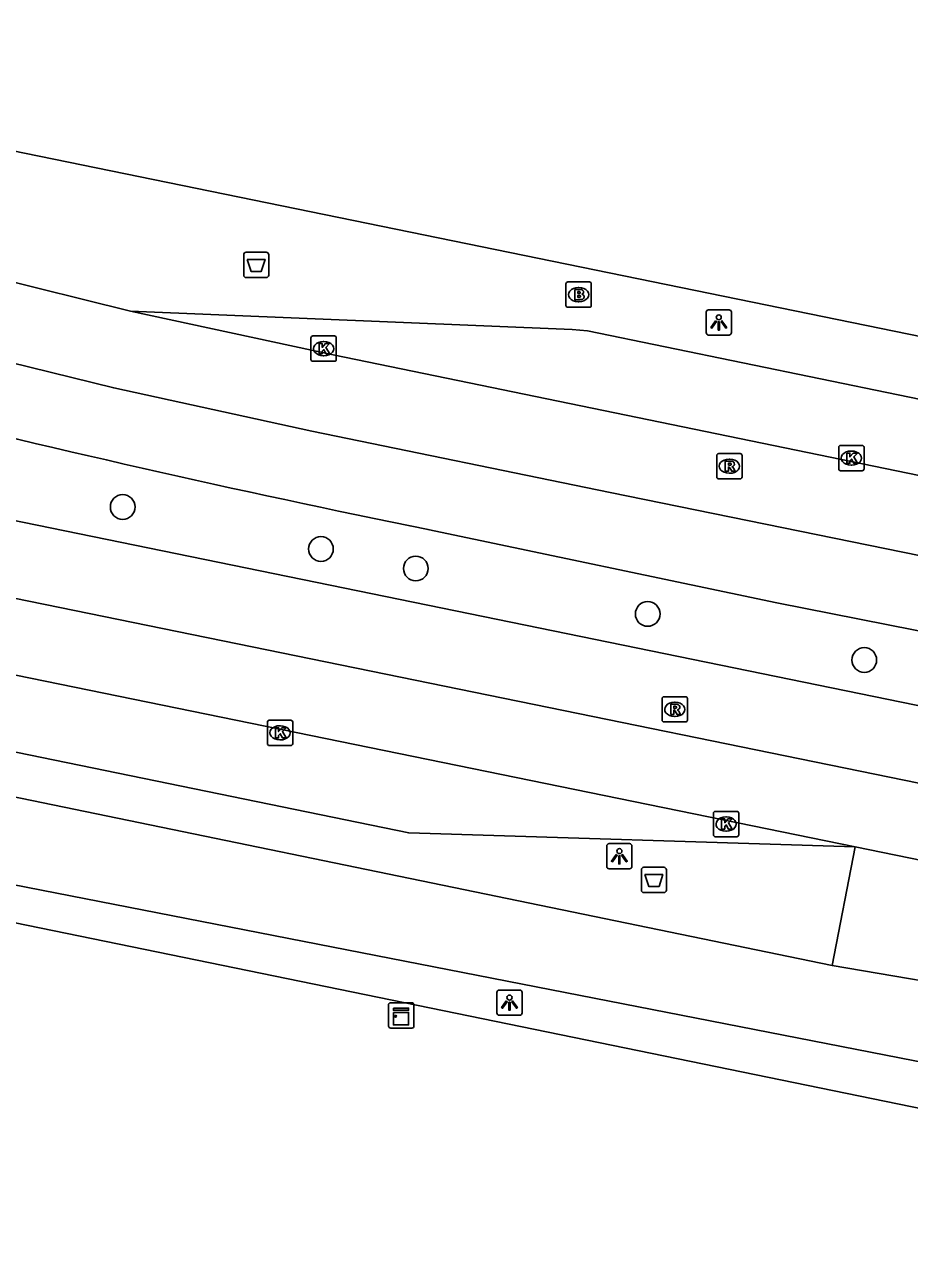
# Model space of a CAD drawing. Extents: x 157692 to 159670, y 381454 to 383289.
# Drawn here: x 158245.57 to 158280.57, y 382137.61 to 382186.06 of the extents above; entities that cross this region are included whole.
import ezdxf

# ---------------------------------------------------------------- set-up
doc = ezdxf.new("R2010")
doc.units = 0
for name, color, linetype in [('IMGEO_Afvalbak', 7, 'Continuous'), ('IMGEO_Boom', 7, 'Continuous'), ('IMGEO_Brandkraan', 7, 'Continuous'), ('IMGEO_Fietspad_gesloten', 7, 'Continuous'), ('IMGEO_Kast', 7, 'Continuous'), ('IMGEO_Kolk', 7, 'Continuous'), ('IMGEO_Lichtpunt', 7, 'Continuous'), ('IMGEO_Rijbaan_lokaal_gesloten', 7, 'Continuous'), ('IMGEO_Rijbaan_regionaal_gesloten', 7, 'Continuous'), ('IMGEO_Rioolput', 7, 'Continuous'), ('IMGEO_Voetpad_open', 7, 'Continuous')]:
    doc.layers.add(name, color=color, linetype=linetype)

msp = doc.modelspace()

# ---------------------------------------------------------------- linework, layer by layer
at = {"layer": 'IMGEO_Afvalbak'}
for p, q in [((158254.335, 382177.062), (158255.125, 382177.062)), ((158255.125, 382177.062), (158254.335, 382177.062)), ((158254.235, 382176.162), (158254.235, 382176.962)), ((158254.235, 382176.962), (158254.235, 382176.162)), ((158255.225, 382176.962), (158255.225, 382176.162)), ((158255.225, 382176.162), (158255.225, 382176.962)), ((158255.125, 382176.062), (158254.335, 382176.062)), ((158254.335, 382176.062), (158255.125, 382176.062)), ((158270.062, 382152.755), (158270.852, 382152.755)), ((158270.852, 382152.755), (158270.062, 382152.755)), ((158269.962, 382151.855), (158269.962, 382152.655)), ((158269.962, 382152.655), (158269.962, 382151.855)), ((158270.952, 382152.655), (158270.952, 382151.855)), ((158270.952, 382151.855), (158270.952, 382152.655)), ((158270.852, 382151.755), (158270.062, 382151.755)), ((158270.062, 382151.755), (158270.852, 382151.755))]:
    msp.add_line(p, q, dxfattribs=at)
for points in [[(158254.378, 382176.776), (158255.082, 382176.776), (158254.933, 382176.306), (158254.527, 382176.306), (158254.378, 382176.776)], [(158270.105, 382152.469), (158270.809, 382152.469), (158270.66, 382151.999), (158270.254, 382151.999), (158270.105, 382152.469)]]:
    msp.add_lwpolyline(points, dxfattribs=at)
for centre, start, end in [((158254.335, 382176.962), 90, 180), ((158254.335, 382176.962), 90, 180), ((158255.125, 382176.962), 0, 90), ((158255.125, 382176.962), 360, 90), ((158254.335, 382176.162), 180, 270), ((158254.335, 382176.162), 180, 270), ((158255.125, 382176.162), 270, 0), ((158255.125, 382176.162), 270, 0), ((158270.062, 382152.655), 90, 180), ((158270.062, 382152.655), 90, 180), ((158270.852, 382152.655), 0, 90), ((158270.852, 382152.655), 360, 90), ((158270.062, 382151.855), 180, 270), ((158270.062, 382151.855), 180, 270), ((158270.852, 382151.855), 270, 0), ((158270.852, 382151.855), 270, 0)]:
    msp.add_arc(centre, 0.1, start, end, dxfattribs=at)
at = {"layer": 'IMGEO_Boom'}
for centre in [(158249.451, 382166.995), (158257.29, 382165.334), (158261.042, 382164.563), (158270.214, 382162.768), (158278.777, 382160.946)]:
    msp.add_circle(centre, 0.489, dxfattribs=at)
at = {"layer": 'IMGEO_Brandkraan'}
for p, q in [((158266.979, 382174.962), (158266.979, 382175.814)), ((158267.054, 382175.888), (158267.906, 382175.888)), ((158267.467, 382175.668), (158267.492, 382175.668)), ((158267.98, 382175.814), (158267.98, 382174.962)), ((158267.49, 382175.108), (158267.465, 382175.108)), ((158267.906, 382174.888), (158267.054, 382174.888))]:
    msp.add_line(p, q, dxfattribs=at)
for points in [[(158266.979, 382174.962), (158266.979, 382175.814)], [(158267.054, 382175.888), (158267.906, 382175.888)], [(158267.327, 382175.588), (158267.327, 382175.188), (158267.54, 382175.188)], [(158267.558, 382175.588), (158267.327, 382175.588)], [(158267.98, 382175.814), (158267.98, 382174.962)], [(158267.506, 382175.507), (158267.452, 382175.507), (158267.452, 382175.431)], [(158267.452, 382175.431), (158267.505, 382175.431)], [(158267.514, 382175.355), (158267.452, 382175.355), (158267.452, 382175.274)], [(158267.452, 382175.274), (158267.514, 382175.274)], [(158267.906, 382174.888), (158267.054, 382174.888)]]:
    msp.add_lwpolyline(points, dxfattribs=at)
for centre, radius, start, end in [((158267.056, 382175.812), 0.0765, 91.552, 178.448), ((158267.056, 382175.812), 0.0765, 91.552, 178.448), ((158267.562, 382175.443), 0.145, 59.4692, 91.5367), ((158267.587, 382175.49), 0.0922, 285.5137, 58.1501), ((158267.904, 382175.812), 0.0765, 1.552, 88.448), ((158267.904, 382175.812), 0.0765, 1.552, 88.448), ((158267.507, 382175.469), 0.0379, 267.8285, 90.9355), ((158267.515, 382175.314), 0.0404, 269.8759, 90.5077), ((158267.546, 382175.439), 0.251, 268.6676, 293.5347), ((158267.592, 382175.298), 0.105, 301.3115, 78.989), ((158267.056, 382174.964), 0.0765, 181.552, 268.448), ((158267.056, 382174.964), 0.0765, 181.552, 268.448), ((158267.904, 382174.964), 0.0765, 271.552, 358.448), ((158267.904, 382174.964), 0.0765, 271.552, 358.448)]:
    msp.add_arc(centre, radius, start, end, dxfattribs=at)
for centre, major_axis, ratio, start_param, end_param in [((158267.466, 382175.388), (-0.387, 0.002), 0.722429, 4.712389, 7.853982), ((158267.491, 382175.388), (-0.39, 0.002), 0.717154, 1.570796, 4.712389)]:
    msp.add_ellipse(centre, major_axis=major_axis, ratio=ratio, start_param=start_param, end_param=end_param, dxfattribs=at)
at = {"layer": 'IMGEO_Fietspad_gesloten'}
for points in [[(158315.925, 382138.175), (158311.012, 382139.189), (158300.227, 382141.376), (158296.287, 382142.071), (158232.397, 382154.551), (158222.611, 382157.3), (158201.188, 382161.648)], [(158277.512, 382148.874), (158234.272, 382157.776)], [(158277.512, 382148.874), (158297.48, 382145.479), (158311.936, 382142.594), (158316.605, 382141.634), (158316.6, 382141.413)]]:
    msp.add_lwpolyline(points, dxfattribs=at)
at = {"layer": 'IMGEO_Kast'}
for p, q in [((158259.964, 382146.476), (158259.964, 382147.317)), ((158259.964, 382147.317), (158259.964, 382146.476)), ((158260.039, 382147.401), (158260.88, 382147.401)), ((158260.88, 382147.401), (158260.039, 382147.401)), ((158260.964, 382147.326), (158260.964, 382146.485)), ((158260.964, 382146.485), (158260.964, 382147.326)), ((158260.889, 382146.401), (158260.048, 382146.401)), ((158260.048, 382146.401), (158260.889, 382146.401))]:
    msp.add_line(p, q, dxfattribs=at)
for points in [[(158260.159, 382147.191), (158260.759, 382147.191), (158260.759, 382147.106), (158260.159, 382147.106), (158260.159, 382147.191)], [(158260.159, 382147.016), (158260.759, 382147.016), (158260.759, 382146.527), (158260.159, 382146.527), (158260.159, 382147.016)]]:
    msp.add_lwpolyline(points, dxfattribs=at)
msp.add_circle((158260.243, 382146.865), 0.0377, dxfattribs=at)
for centre, start, end in [((158260.042, 382147.323), 92.4484, 184.2845), ((158260.042, 382147.323), 92.4484, 184.2845), ((158260.886, 382147.323), 2.4484, 94.2845), ((158260.886, 382147.323), 2.4484, 94.2845), ((158260.042, 382146.479), 182.4484, 274.2845), ((158260.042, 382146.479), 182.4484, 274.2845), ((158260.886, 382146.479), 272.4484, 4.2845), ((158260.886, 382146.479), 272.4484, 4.2845)]:
    msp.add_arc(centre, 0.0779, start, end, dxfattribs=at)
at = {"layer": 'IMGEO_Kolk'}
for p, q in [((158256.896, 382172.827), (158256.896, 382173.679)), ((158256.971, 382173.753), (158257.823, 382173.753)), ((158257.897, 382173.679), (158257.897, 382172.827)), ((158257.384, 382173.533), (158257.409, 382173.533)), ((158257.823, 382172.753), (158256.971, 382172.753)), ((158257.407, 382172.973), (158257.382, 382172.973)), ((158277.768, 382168.5), (158277.768, 382169.352)), ((158277.843, 382169.426), (158278.695, 382169.426)), ((158278.769, 382169.352), (158278.769, 382168.5)), ((158278.256, 382169.206), (158278.281, 382169.206)), ((158278.695, 382168.426), (158277.843, 382168.426)), ((158278.279, 382168.646), (158278.254, 382168.646)), ((158255.249, 382158.568), (158256.101, 382158.568)), ((158255.174, 382157.642), (158255.174, 382158.494)), ((158255.662, 382158.348), (158255.687, 382158.348)), ((158256.175, 382158.494), (158256.175, 382157.642)), ((158255.685, 382157.788), (158255.66, 382157.788)), ((158256.101, 382157.568), (158255.249, 382157.568)), ((158272.814, 382154.038), (158272.814, 382154.89)), ((158272.889, 382154.964), (158273.741, 382154.964)), ((158273.302, 382154.744), (158273.327, 382154.744)), ((158273.815, 382154.89), (158273.815, 382154.038)), ((158273.741, 382153.964), (158272.889, 382153.964)), ((158273.325, 382154.184), (158273.3, 382154.184))]:
    msp.add_line(p, q, dxfattribs=at)
for points in [[(158256.896, 382172.827), (158256.896, 382173.679)], [(158256.971, 382173.753), (158257.823, 382173.753)], [(158257.897, 382173.679), (158257.897, 382172.827)], [(158257.217, 382173.453), (158257.34, 382173.453), (158257.34, 382173.302), (158257.47, 382173.453), (158257.634, 382173.453), (158257.488, 382173.302), (158257.641, 382173.053), (158257.489, 382173.053), (158257.404, 382173.217), (158257.34, 382173.15), (158257.34, 382173.053), (158257.217, 382173.053), (158257.217, 382173.453)], [(158257.823, 382172.753), (158256.971, 382172.753)], [(158277.768, 382168.5), (158277.768, 382169.352)], [(158277.843, 382169.426), (158278.695, 382169.426)], [(158278.769, 382169.352), (158278.769, 382168.5)], [(158278.089, 382169.126), (158278.212, 382169.126), (158278.212, 382168.975), (158278.342, 382169.126), (158278.506, 382169.126), (158278.36, 382168.975), (158278.513, 382168.726), (158278.361, 382168.726), (158278.276, 382168.89), (158278.212, 382168.823), (158278.212, 382168.726), (158278.089, 382168.726), (158278.089, 382169.126)], [(158278.695, 382168.426), (158277.843, 382168.426)], [(158255.249, 382158.568), (158256.101, 382158.568)], [(158255.174, 382157.642), (158255.174, 382158.494)], [(158255.495, 382158.268), (158255.618, 382158.268), (158255.618, 382158.117), (158255.748, 382158.268), (158255.912, 382158.268), (158255.766, 382158.117), (158255.919, 382157.868), (158255.767, 382157.868), (158255.682, 382158.032), (158255.618, 382157.965), (158255.618, 382157.868), (158255.495, 382157.868), (158255.495, 382158.268)], [(158256.175, 382158.494), (158256.175, 382157.642)], [(158256.101, 382157.568), (158255.249, 382157.568)], [(158272.814, 382154.038), (158272.814, 382154.89)], [(158272.889, 382154.964), (158273.741, 382154.964)], [(158273.815, 382154.89), (158273.815, 382154.038)], [(158273.135, 382154.664), (158273.258, 382154.664), (158273.258, 382154.513), (158273.388, 382154.664), (158273.552, 382154.664), (158273.406, 382154.513), (158273.559, 382154.264), (158273.407, 382154.264), (158273.322, 382154.428), (158273.258, 382154.361), (158273.258, 382154.264), (158273.135, 382154.264), (158273.135, 382154.664)], [(158273.741, 382153.964), (158272.889, 382153.964)]]:
    msp.add_lwpolyline(points, dxfattribs=at)
for centre, start, end in [((158256.973, 382173.677), 91.552, 178.448), ((158256.973, 382173.677), 91.552, 178.448), ((158257.821, 382173.677), 1.552, 88.448), ((158257.821, 382173.677), 1.552, 88.448), ((158256.973, 382172.829), 181.552, 268.448), ((158256.973, 382172.829), 181.552, 268.448), ((158257.821, 382172.829), 271.552, 358.448), ((158257.821, 382172.829), 271.552, 358.448), ((158277.845, 382169.35), 91.552, 178.448), ((158277.845, 382169.35), 91.552, 178.448), ((158278.693, 382169.35), 1.552, 88.448), ((158278.693, 382169.35), 1.552, 88.448), ((158277.845, 382168.502), 181.552, 268.448), ((158277.845, 382168.502), 181.552, 268.448), ((158278.693, 382168.502), 271.552, 358.448), ((158278.693, 382168.502), 271.552, 358.448), ((158255.251, 382158.492), 91.552, 178.448), ((158255.251, 382158.492), 91.552, 178.448), ((158256.099, 382158.492), 1.552, 88.448), ((158256.099, 382158.492), 1.552, 88.448), ((158255.251, 382157.644), 181.552, 268.448), ((158255.251, 382157.644), 181.552, 268.448), ((158256.099, 382157.644), 271.552, 358.448), ((158256.099, 382157.644), 271.552, 358.448), ((158272.891, 382154.888), 91.552, 178.448), ((158272.891, 382154.888), 91.552, 178.448), ((158273.739, 382154.888), 1.552, 88.448), ((158273.739, 382154.888), 1.552, 88.448), ((158272.891, 382154.04), 181.552, 268.448), ((158272.891, 382154.04), 181.552, 268.448), ((158273.739, 382154.04), 271.552, 358.448), ((158273.739, 382154.04), 271.552, 358.448)]:
    msp.add_arc(centre, 0.0765, start, end, dxfattribs=at)
for centre, major_axis, ratio, start_param, end_param in [((158257.383, 382173.253), (-0.387, 0.002), 0.722429, 4.712389, 7.853982), ((158257.408, 382173.253), (-0.39, 0.002), 0.717154, 1.570796, 4.712389), ((158278.255, 382168.926), (-0.387, 0.002), 0.722429, 4.712389, 7.853982), ((158278.28, 382168.926), (-0.39, 0.002), 0.717154, 1.570796, 4.712389), ((158255.661, 382158.068), (-0.387, 0.002), 0.722429, 4.712389, 7.853982), ((158255.686, 382158.068), (-0.39, 0.002), 0.717154, 1.570796, 4.712389), ((158273.301, 382154.464), (-0.387, 0.002), 0.722429, 4.712389, 7.853982), ((158273.326, 382154.464), (-0.39, 0.002), 0.717154, 1.570796, 4.712389)]:
    msp.add_ellipse(centre, major_axis=major_axis, ratio=ratio, start_param=start_param, end_param=end_param, dxfattribs=at)
at = {"layer": 'IMGEO_Lichtpunt'}
for p, q in [((158272.526, 382174.692), (158272.526, 382173.885)), ((158272.526, 382174.692), (158272.526, 382173.885)), ((158273.428, 382174.787), (158272.62, 382174.787)), ((158273.428, 382174.787), (158272.62, 382174.787)), ((158273.522, 382173.885), (158273.522, 382174.692)), ((158273.522, 382173.885), (158273.522, 382174.692)), ((158272.62, 382173.791), (158273.428, 382173.791)), ((158272.62, 382173.791), (158273.428, 382173.791)), ((158268.593, 382153.594), (158268.593, 382152.787)), ((158268.593, 382153.594), (158268.593, 382152.787)), ((158269.495, 382153.689), (158268.687, 382153.689)), ((158269.495, 382153.689), (158268.687, 382153.689)), ((158269.589, 382152.787), (158269.589, 382153.594)), ((158269.589, 382152.787), (158269.589, 382153.594)), ((158268.687, 382152.693), (158269.495, 382152.693)), ((158268.687, 382152.693), (158269.495, 382152.693)), ((158265.15, 382147.902), (158264.342, 382147.902)), ((158265.15, 382147.902), (158264.342, 382147.902)), ((158264.248, 382147.807), (158264.248, 382147)), ((158264.248, 382147.807), (158264.248, 382147)), ((158265.244, 382147), (158265.244, 382147.807)), ((158265.244, 382147), (158265.244, 382147.807)), ((158264.342, 382146.906), (158265.15, 382146.906)), ((158264.342, 382146.906), (158265.15, 382146.906))]:
    msp.add_line(p, q, dxfattribs=at)
for points in [[(158272.9, 382174.356), (158272.939, 382174.328), (158272.751, 382174.066), (158272.713, 382174.093), (158272.9, 382174.356)], [(158273.002, 382174.308), (158273.049, 382174.308), (158273.049, 382173.986), (158273.002, 382173.986), (158273.002, 382174.308)], [(158273.112, 382174.328), (158273.15, 382174.355), (158273.337, 382174.093), (158273.298, 382174.065), (158273.112, 382174.328)], [(158268.967, 382153.258), (158269.006, 382153.23), (158268.818, 382152.968), (158268.78, 382152.995), (158268.967, 382153.258)], [(158269.179, 382153.23), (158269.217, 382153.257), (158269.404, 382152.995), (158269.365, 382152.967), (158269.179, 382153.23)], [(158269.069, 382153.21), (158269.116, 382153.21), (158269.116, 382152.888), (158269.069, 382152.888), (158269.069, 382153.21)], [(158264.622, 382147.471), (158264.661, 382147.443), (158264.473, 382147.181), (158264.435, 382147.208), (158264.622, 382147.471)], [(158264.724, 382147.423), (158264.771, 382147.423), (158264.771, 382147.101), (158264.724, 382147.101), (158264.724, 382147.423)], [(158264.834, 382147.443), (158264.872, 382147.47), (158265.059, 382147.208), (158265.02, 382147.18), (158264.834, 382147.443)]]:
    msp.add_lwpolyline(points, dxfattribs=at)
for centre in [(158273.025, 382174.49), (158269.092, 382153.392), (158264.747, 382147.605)]:
    msp.add_circle(centre, 0.0994, dxfattribs=at)
for centre, start, end in [((158272.62, 382174.692), 90, 180), ((158272.62, 382174.692), 90, 180), ((158273.428, 382174.692), 0, 90), ((158273.428, 382174.692), 0, 90), ((158272.62, 382173.885), 180, 270), ((158272.62, 382173.885), 180, 270), ((158273.428, 382173.885), 270, 0), ((158273.428, 382173.885), 270, 360), ((158268.687, 382153.594), 90, 180), ((158268.687, 382153.594), 90, 180), ((158269.495, 382153.594), 0, 90), ((158269.495, 382153.594), 0, 90), ((158268.687, 382152.787), 180, 270), ((158268.687, 382152.787), 180, 270), ((158269.495, 382152.787), 270, 0), ((158269.495, 382152.787), 270, 360), ((158264.342, 382147.807), 90, 180), ((158264.342, 382147.807), 90, 180), ((158265.15, 382147.807), 0, 90), ((158265.15, 382147.807), 0, 90), ((158264.342, 382147), 180, 270), ((158264.342, 382147), 180, 270), ((158265.15, 382147), 270, 0), ((158265.15, 382147), 270, 360)]:
    msp.add_arc(centre, 0.0946, start, end, dxfattribs=at)
at = {"layer": 'IMGEO_Rijbaan_lokaal_gesloten'}
for points in [[(158249.756, 382174.73), (158267.219, 382174.004), (158267.837, 382173.953), (158289.33, 382169.533)], [(158278.412, 382153.569), (158260.766, 382154.11), (158239.245, 382158.524), (158234.755, 382160.038)]]:
    msp.add_lwpolyline(points, dxfattribs=at)
at = {"layer": 'IMGEO_Rijbaan_regionaal_gesloten'}
for points in [[(158343.515, 382152.527), (158327.525, 382155.488), (158318.888, 382157.281), (158300.095, 382161.181), (158268.722, 382167.572), (158256.931, 382169.996), (158249.098, 382171.701), (158237.46, 382174.557), (158225.893, 382177.689), (158214.463, 382180.529), (158188.034, 382186.098), (157930.794, 382238.814)], [(157925.243, 382226.645), (157933.19, 382224.57), (157944.252, 382221.934), (157952.268, 382220.278), (157960.705, 382218.534), (157972.663, 382216.316), (157984.656, 382214.298), (157988.349, 382213.708), (157992.778, 382213.101), (157996.273, 382212.623), (158008.566, 382210.941), (158012.613, 382210.388), (158016.646, 382209.742), (158020.135, 382209.234), (158024.234, 382208.503), (158031.467, 382207.214), (158206.473, 382171.3), (158336.056, 382144.815)], [(158244.222, 382176.102), (158249.756, 382174.73)], [(158312.633, 382161.717), (158257.777, 382173.009), (158249.756, 382174.73)], [(158238.332, 382167.86), (158332.654, 382148.555), (158337.281, 382147.627)], [(158216.08, 382166.299), (158278.412, 382153.569)], [(158261.524, 382166.102), (158275.322, 382163.2), (158286.197, 382161.062), (158295.36, 382159.103), (158314.777, 382155.136), (158321.46, 382153.803), (158323.945, 382153.28), (158334.226, 382151.239), (158339.086, 382150.367)], [(158333.614, 382142.258), (158278.412, 382153.569)]]:
    msp.add_lwpolyline(points, dxfattribs=at)
msp.add_arc((158363, 382666.095), 510.187, 255.92925, 258.52743, dxfattribs=at)
at = {"layer": 'IMGEO_Rioolput'}
for p, q in [((158272.945, 382168.181), (158272.945, 382169.033)), ((158273.02, 382169.107), (158273.872, 382169.107)), ((158273.433, 382168.887), (158273.458, 382168.887)), ((158273.946, 382169.033), (158273.946, 382168.181)), ((158273.456, 382168.327), (158273.431, 382168.327)), ((158273.872, 382168.107), (158273.02, 382168.107)), ((158270.784, 382158.571), (158270.784, 382159.423)), ((158270.859, 382159.497), (158271.711, 382159.497)), ((158271.272, 382159.277), (158271.297, 382159.277)), ((158271.785, 382159.423), (158271.785, 382158.571)), ((158271.295, 382158.717), (158271.27, 382158.717)), ((158271.711, 382158.497), (158270.859, 382158.497))]:
    msp.add_line(p, q, dxfattribs=at)
for points in [[(158272.945, 382168.181), (158272.945, 382169.033)], [(158273.02, 382169.107), (158273.872, 382169.107)], [(158273.534, 382168.805), (158273.282, 382168.807), (158273.282, 382168.407)], [(158273.946, 382169.033), (158273.946, 382168.181)], [(158273.282, 382168.407), (158273.406, 382168.407), (158273.406, 382168.569), (158273.417, 382168.569)], [(158273.46, 382168.726), (158273.406, 382168.726), (158273.406, 382168.645)], [(158273.406, 382168.645), (158273.458, 382168.645)], [(158273.464, 382168.54), (158273.535, 382168.407), (158273.675, 382168.407), (158273.61, 382168.533)], [(158273.872, 382168.107), (158273.02, 382168.107)], [(158270.784, 382158.571), (158270.784, 382159.423)], [(158270.859, 382159.497), (158271.711, 382159.497)], [(158271.373, 382159.195), (158271.121, 382159.197), (158271.121, 382158.797)], [(158271.299, 382159.116), (158271.245, 382159.116), (158271.245, 382159.035)], [(158271.785, 382159.423), (158271.785, 382158.571)], [(158271.121, 382158.797), (158271.245, 382158.797), (158271.245, 382158.959), (158271.256, 382158.959)], [(158271.245, 382159.035), (158271.297, 382159.035)], [(158271.303, 382158.93), (158271.374, 382158.797), (158271.514, 382158.797), (158271.449, 382158.923)], [(158271.711, 382158.497), (158270.859, 382158.497)]]:
    msp.add_lwpolyline(points, dxfattribs=at)
for centre, radius, start, end in [((158273.022, 382169.031), 0.0765, 91.552, 178.448), ((158273.022, 382169.031), 0.0765, 91.552, 178.448), ((158273.533, 382168.695), 0.109, 350.3612, 89.416), ((158273.87, 382169.031), 0.0765, 1.552, 88.448), ((158273.87, 382169.031), 0.0765, 1.552, 88.448), ((158273.416, 382168.516), 0.0533, 26.0293, 88.6989), ((158273.442, 382168.834), 0.19, 274.7715, 282.9687), ((158273.466, 382168.63), 0.0964, 77.0061, 93.1865), ((158273.48, 382168.687), 0.0378, 276.6634, 79.6772), ((158273.531, 382168.695), 0.112, 277.5842, 350.9817), ((158273.515, 382168.48), 0.108, 29.5134, 73.7905), ((158273.022, 382168.183), 0.0765, 181.552, 268.448), ((158273.022, 382168.183), 0.0765, 181.552, 268.448), ((158273.87, 382168.183), 0.0765, 271.552, 358.448), ((158273.87, 382168.183), 0.0765, 271.552, 358.448), ((158270.861, 382159.421), 0.0765, 91.552, 178.448), ((158270.861, 382159.421), 0.0765, 91.552, 178.448), ((158271.281, 382159.224), 0.19, 274.7715, 282.9687), ((158271.305, 382159.02), 0.0964, 77.0061, 93.1865), ((158271.319, 382159.077), 0.0378, 276.6634, 79.6772), ((158271.372, 382159.085), 0.109, 350.3612, 89.416), ((158271.37, 382159.085), 0.112, 277.5842, 350.9817), ((158271.709, 382159.421), 0.0765, 1.552, 88.448), ((158271.709, 382159.421), 0.0765, 1.552, 88.448), ((158270.861, 382158.573), 0.0765, 181.552, 268.448), ((158270.861, 382158.573), 0.0765, 181.552, 268.448), ((158271.255, 382158.906), 0.0533, 26.0293, 88.6989), ((158271.354, 382158.87), 0.108, 29.5134, 73.7905), ((158271.709, 382158.573), 0.0765, 271.552, 358.448), ((158271.709, 382158.573), 0.0765, 271.552, 358.448)]:
    msp.add_arc(centre, radius, start, end, dxfattribs=at)
for centre, major_axis, ratio, start_param, end_param in [((158273.432, 382168.607), (-0.387, 0.002), 0.722429, 4.712389, 7.853982), ((158273.457, 382168.607), (-0.39, 0.002), 0.717154, 1.570796, 4.712389), ((158271.271, 382158.997), (-0.387, 0.002), 0.722429, 4.712389, 7.853982), ((158271.296, 382158.997), (-0.39, 0.002), 0.717154, 1.570796, 4.712389)]:
    msp.add_ellipse(centre, major_axis=major_axis, ratio=ratio, start_param=start_param, end_param=end_param, dxfattribs=at)
at = {"layer": 'IMGEO_Voetpad_open'}
for points in [[(158215.74, 382187.088), (158329.552, 382163.801)], [(158206.316, 382158.502), (158219.414, 382155.844), (158334.656, 382132.219), (158335.43, 382132.061), (158341.43, 382130.834), (158407.519, 382117.274), (158413.202, 382116.111)], [(158278.412, 382153.569), (158277.512, 382148.874)]]:
    msp.add_lwpolyline(points, dxfattribs=at)

doc.saveas('drawing.dxf')
